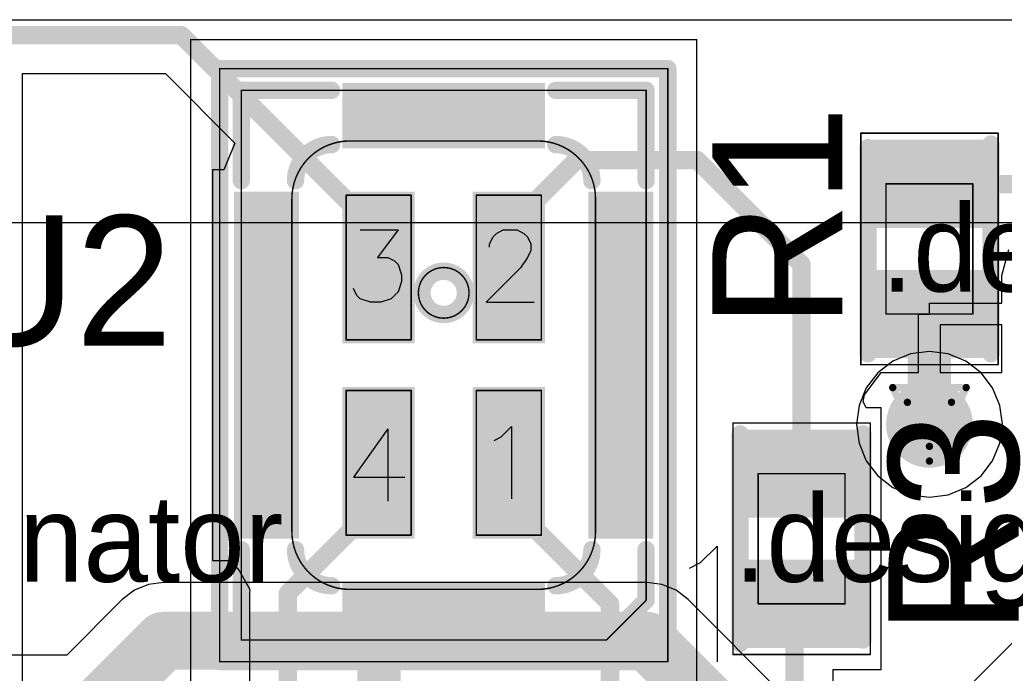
# Model space of a CAD drawing. Header units: millimetres. Extents: x 138 to 555, y 26 to 334.
# Tile 451 of 656: x 223.89 to 230.7, y 306.38 to 310.9. Entities that reach past the tile are written whole.
import ezdxf

# ---------------------------------------------------------------- set-up
doc = ezdxf.new("R2010")
doc.units = ezdxf.units.MM
for name, color, linetype in [('BottomLayer', 5, 'Continuous'), ('DrillDrawing', 1, 'Continuous'), ('Mechanical20', 56, 'Continuous'), ('Mechanical27', 56, 'Continuous'), ('MidLayer1', 16, 'Continuous'), ('MidLayer2', 76, 'Continuous'), ('MidLayer3', 90, 'Continuous'), ('MidLayer4', 156, 'Continuous'), ('MultiLayer', 9, 'Continuous'), ('TopLayer', 1, 'Continuous'), ('TopOverlay', 2, 'Continuous'), ('TopPaste', 8, 'Continuous'), ('TopSolder', 216, 'Continuous'), ('ViaHoleLayer', 16, 'Continuous')]:
    doc.layers.add(name, color=color, linetype=linetype)

# ---------------------------------------------------------------- blocks, each defined once
blk = doc.blocks.new('MIC_HCLGA_3X4X1_4LD_542')
at = {"layer": 'Mechanical20', "const_width": 0.01}
for points in [[(-1.75, 2.25), (1.75, 2.25)], [(-1.75, -2.25), (-1.75, 2.25)], [(1.75, -2.25), (1.75, 2.25)], [(-1.75, -2.25), (1.75, -2.25)]]:
    blk.add_lwpolyline(points, dxfattribs=at)
at = {"layer": 'Mechanical20', "const_width": 0.005}
for points in [[(-1.7525, 2.25, 1), (-1.7475, 2.25, 1)], [(-1.7525, 2.25, 1), (-1.7475, 2.25, 1)], [(1.7475, 2.25, 1), (1.7525, 2.25, 1)], [(1.7475, 2.25, 1), (1.7525, 2.25, 1)], [(-1.7525, -2.25, 1), (-1.7475, -2.25, 1)], [(-1.7525, -2.25, 1), (-1.7475, -2.25, 1)], [(1.7475, -2.25, 1), (1.7525, -2.25, 1)], [(1.7475, -2.25, 1), (1.7525, -2.25, 1)]]:
    blk.add_lwpolyline(points, format="xyb", close=True, dxfattribs=at)
at = {"layer": 'Mechanical27'}
for p, q in [((-0.5774, 0.9349), (-0.3155, 0.9349)), ((-0.3155, 0.9349), (-0.4584, 0.7444)), ((0.3171, 0.8397), (0.3409, 0.8873)), ((0.3409, 0.8873), (0.3647, 0.9111)), ((0.3647, 0.9111), (0.4123, 0.9349)), ((0.4123, 0.9349), (0.5076, 0.9349)), ((0.5076, 0.9349), (0.5552, 0.9111)), ((0.5552, 0.9111), (0.579, 0.8873)), ((0.579, 0.8873), (0.6028, 0.8397)), ((0.3171, 0.8159), (0.3171, 0.8397)), ((0.6028, 0.8397), (0.6028, 0.7921)), ((0.6028, 0.7921), (0.579, 0.7444)), ((-0.4584, 0.7444), (-0.387, 0.7444)), ((-0.387, 0.7444), (-0.3393, 0.7206)), ((-0.3393, 0.7206), (-0.3155, 0.6968)), ((-0.3155, 0.6968), (-0.2917, 0.6254)), ((0.579, 0.7444), (0.5314, 0.673)), ((-0.2917, 0.6254), (-0.2917, 0.5778)), ((0.5314, 0.673), (0.2933, 0.435)), ((-0.2917, 0.5778), (-0.3155, 0.5064)), ((-0.6012, 0.4826), (-0.625, 0.5302)), ((-0.5774, 0.4588), (-0.6012, 0.4826)), ((-0.3155, 0.5064), (-0.3632, 0.4588)), ((-0.506, 0.435), (-0.5774, 0.4588)), ((-0.4346, 0.435), (-0.506, 0.435)), ((-0.3632, 0.4588), (-0.4346, 0.435)), ((0.2933, 0.435), (0.6266, 0.435)), ((-0.387, -0.4401), (-0.625, -0.7734)), ((-0.387, -0.4401), (-0.387, -0.94)), ((0.3976, -0.4965), (0.469, -0.4251)), ((0.469, -0.4251), (0.469, -0.925)), ((0.35, -0.5203), (0.3976, -0.4965)), ((-0.625, -0.7734), (-0.2679, -0.7734))]:
    blk.add_line(p, q, dxfattribs=at)
at = {"layer": 'Mechanical27', "const_width": 0.01}
for points in [[(-1.55, -2.05), (-1.55, 2.05)], [(-1.55, 2.05), (1.55, 2.05)], [(1.55, -2.05), (1.55, 2.05)], [(-1.4, -1.875), (-1.4, 1.9)], [(-1.4, 1.9), (1.4, 1.9)], [(1.4, 1.15), (1.4, 1.9)], [(-0.65, 1.55), (0.65, 1.55)], [(-0.675, 1.175), (-0.225, 1.175)], [(-0.675, 0.175), (-0.675, 1.175)], [(-0.225, 0.175), (-0.225, 1.175)], [(0.225, 0.175), (0.225, 1.175)], [(0.225, 1.175), (0.675, 1.175)], [(0.675, 0.175), (0.675, 1.175)], [(-1.05, -1.15), (-1.05, 1.15)], [(1.05, -1.15), (1.05, 1.15)], [(1.4, -1.625), (1.4, 1.15)], [(-0.675, 0.175), (-0.225, 0.175)], [(0.225, 0.175), (0.675, 0.175)], [(-0.675, -1.175), (-0.675, -0.175)], [(-0.675, -0.175), (-0.225, -0.175)], [(-0.225, -1.175), (-0.225, -0.175)], [(0.225, -1.175), (0.225, -0.175)], [(0.225, -0.175), (0.675, -0.175)], [(0.675, -1.175), (0.675, -0.175)], [(-0.675, -1.175), (-0.225, -1.175)], [(0.225, -1.175), (0.675, -1.175)], [(-0.65, -1.55), (0.65, -1.55)], [(1.125, -1.9), (1.4, -1.625)], [(-1.4, -1.9), (-1.4, -1.875)], [(-1.4, -1.9), (0.65, -1.9)], [(0.65, -1.9), (0.875, -1.9)], [(0.875, -1.9), (1.125, -1.9)], [(-1.55, -2.05), (1.55, -2.05)]]:
    blk.add_lwpolyline(points, dxfattribs=at)
at = {"layer": 'Mechanical27'}
for points, const_width in [([(-1.5525, 2.05, 1), (-1.5475, 2.05, 1)], 0.005), ([(-1.5525, 2.05, 1), (-1.5475, 2.05, 1)], 0.005), ([(1.5475, 2.05, 1), (1.5525, 2.05, 1)], 0.005), ([(1.5475, 2.05, 1), (1.5525, 2.05, 1)], 0.005), ([(-1.4025, 1.9, 1), (-1.3975, 1.9, 1)], 0.005), ([(-1.4025, 1.9, 1), (-1.3975, 1.9, 1)], 0.005), ([(1.3975, 1.9, 1), (1.4025, 1.9, 1)], 0.005), ([(1.3975, 1.9, 1), (1.4025, 1.9, 1)], 0.005), ([(-0.6525, 1.55, 1), (-0.6475, 1.55, 1)], 0.005), ([(-0.6525, 1.55, 1), (-0.6475, 1.55, 1)], 0.005), ([(0.6475, 1.55, 1), (0.6525, 1.55, 1)], 0.005), ([(0.6475, 1.55, 1), (0.6525, 1.55, 1)], 0.005), ([(-0.6775, 1.175, 1), (-0.6725, 1.175, 1)], 0.005), ([(-0.6775, 1.175, 1), (-0.6725, 1.175, 1)], 0.005), ([(-0.2275, 1.175, 1), (-0.2225, 1.175, 1)], 0.005), ([(-0.2275, 1.175, 1), (-0.2225, 1.175, 1)], 0.005), ([(0.2225, 1.175, 1), (0.2275, 1.175, 1)], 0.005), ([(0.2225, 1.175, 1), (0.2275, 1.175, 1)], 0.005), ([(0.6725, 1.175, 1), (0.6775, 1.175, 1)], 0.005), ([(0.6725, 1.175, 1), (0.6775, 1.175, 1)], 0.005), ([(-1.0525, 1.15, 1), (-1.0475, 1.15, 1)], 0.005), ([(-1.0525, 1.15, 1), (-1.0475, 1.15, 1)], 0.005), ([(1.0475, 1.15, 1), (1.0525, 1.15, 1)], 0.005), ([(1.0475, 1.15, 1), (1.0525, 1.15, 1)], 0.005), ([(1.3975, 1.15, 1), (1.4025, 1.15, 1)], 0.005), ([(1.3975, 1.15, 1), (1.4025, 1.15, 1)], 0.005), ([(0.175, 0.5, 1), (-0.175, 0.5, 1)], 0.01), ([(-0.1775, 0.5, 1), (-0.1725, 0.5, 1)], 0.005), ([(0.1725, 0.5, 1), (0.1775, 0.5, 1)], 0.005), ([(-0.6775, 0.175, 1), (-0.6725, 0.175, 1)], 0.005), ([(-0.6775, 0.175, 1), (-0.6725, 0.175, 1)], 0.005), ([(-0.2275, 0.175, 1), (-0.2225, 0.175, 1)], 0.005), ([(-0.2275, 0.175, 1), (-0.2225, 0.175, 1)], 0.005), ([(0.2225, 0.175, 1), (0.2275, 0.175, 1)], 0.005), ([(0.2225, 0.175, 1), (0.2275, 0.175, 1)], 0.005), ([(0.6725, 0.175, 1), (0.6775, 0.175, 1)], 0.005), ([(0.6725, 0.175, 1), (0.6775, 0.175, 1)], 0.005), ([(-0.6775, -0.175, 1), (-0.6725, -0.175, 1)], 0.005), ([(-0.6775, -0.175, 1), (-0.6725, -0.175, 1)], 0.005), ([(-0.2275, -0.175, 1), (-0.2225, -0.175, 1)], 0.005), ([(-0.2275, -0.175, 1), (-0.2225, -0.175, 1)], 0.005), ([(0.2225, -0.175, 1), (0.2275, -0.175, 1)], 0.005), ([(0.2225, -0.175, 1), (0.2275, -0.175, 1)], 0.005), ([(0.6725, -0.175, 1), (0.6775, -0.175, 1)], 0.005), ([(0.6725, -0.175, 1), (0.6775, -0.175, 1)], 0.005), ([(-1.0525, -1.15, 1), (-1.0475, -1.15, 1)], 0.005), ([(-1.0525, -1.15, 1), (-1.0475, -1.15, 1)], 0.005), ([(1.0475, -1.15, 1), (1.0525, -1.15, 1)], 0.005), ([(1.0475, -1.15, 1), (1.0525, -1.15, 1)], 0.005), ([(-0.6775, -1.175, 1), (-0.6725, -1.175, 1)], 0.005), ([(-0.6775, -1.175, 1), (-0.6725, -1.175, 1)], 0.005), ([(-0.2275, -1.175, 1), (-0.2225, -1.175, 1)], 0.005), ([(-0.2275, -1.175, 1), (-0.2225, -1.175, 1)], 0.005), ([(0.2225, -1.175, 1), (0.2275, -1.175, 1)], 0.005), ([(0.2225, -1.175, 1), (0.2275, -1.175, 1)], 0.005), ([(0.6725, -1.175, 1), (0.6775, -1.175, 1)], 0.005), ([(0.6725, -1.175, 1), (0.6775, -1.175, 1)], 0.005), ([(-0.6525, -1.55, 1), (-0.6475, -1.55, 1)], 0.005), ([(-0.6525, -1.55, 1), (-0.6475, -1.55, 1)], 0.005), ([(0.6475, -1.55, 1), (0.6525, -1.55, 1)], 0.005), ([(0.6475, -1.55, 1), (0.6525, -1.55, 1)], 0.005), ([(1.3975, -1.625, 1), (1.4025, -1.625, 1)], 0.005), ([(1.3975, -1.625, 1), (1.4025, -1.625, 1)], 0.005), ([(-1.4025, -1.875, 1), (-1.3975, -1.875, 1)], 0.005), ([(-1.4025, -1.875, 1), (-1.3975, -1.875, 1)], 0.005), ([(-1.4025, -1.9, 1), (-1.3975, -1.9, 1)], 0.005), ([(-1.4025, -1.9, 1), (-1.3975, -1.9, 1)], 0.005), ([(0.6475, -1.9, 1), (0.6525, -1.9, 1)], 0.005), ([(0.6475, -1.9, 1), (0.6525, -1.9, 1)], 0.005), ([(0.8725, -1.9, 1), (0.8775, -1.9, 1)], 0.005), ([(0.8725, -1.9, 1), (0.8775, -1.9, 1)], 0.005), ([(1.1225, -1.9, 1), (1.1275, -1.9, 1)], 0.005), ([(1.1225, -1.9, 1), (1.1275, -1.9, 1)], 0.005), ([(-1.5525, -2.05, 1), (-1.5475, -2.05, 1)], 0.005), ([(-1.5525, -2.05, 1), (-1.5475, -2.05, 1)], 0.005), ([(1.5475, -2.05, 1), (1.5525, -2.05, 1)], 0.005), ([(1.5475, -2.05, 1), (1.5525, -2.05, 1)], 0.005)]:
    blk.add_lwpolyline(points, format="xyb", close=True, dxfattribs=dict(at, const_width=const_width))
at = {"layer": 'Mechanical27', "const_width": 0.01}
for points in [[(-1.05, 1.15, -0.414214), (-0.65, 1.55)], [(0.65, 1.55, -0.414214), (1.05, 1.15)], [(-0.65, -1.55, -0.414214), (-1.05, -1.15)], [(1.05, -1.15, -0.414214), (0.65, -1.55)]]:
    blk.add_lwpolyline(points, format="xyb", dxfattribs=at)
at = {"layer": 'TopLayer'}
for points in [[(-0.65, 1.55), (0.65, 1.55), (-0.65, 1.9), (0.65, 1.9)], [(-1.05, -1.15), (-1.05, 1.15), (-1.4, -1.15), (-1.4, 1.15)], [(-0.65, 1.15), (-0.65, 0.2), (-0.25, 1.15), (-0.25, 0.2)], [(0.25, 1.15), (0.25, 0.2), (0.65, 1.15), (0.65, 0.2)], [(1.4, -1.15), (1.4, 1.15), (1.05, -1.15), (1.05, 1.15)], [(-0.65, -0.2), (-0.65, -1.15), (-0.25, -0.2), (-0.25, -1.15)], [(0.25, -0.2), (0.25, -1.15), (0.65, -0.2), (0.65, -1.15)], [(-0.65, -1.9), (0.65, -1.9), (-0.65, -1.55), (0.65, -1.55)]]:
    blk.add_solid(points, dxfattribs=at)
at = {"layer": 'TopOverlay'}
for p, q in [((1.7762, -1.3644), (1.8904, -1.2502)), ((1.8904, -1.2502), (1.8904, -2.05)), ((1.7, -1.4025), (1.7762, -1.3644))]:
    blk.add_line(p, q, dxfattribs=at)
at = {"layer": 'TopOverlay', "const_width": 0.12}
for points in [[(-1.55, 2.05), (1.55, 2.05)], [(-1.55, -2.05), (-1.55, 2.05)], [(1.55, -2.05), (1.55, 2.05)], [(-1.4, 1.9), (-0.775, 1.9)], [(-1.4, 1.275), (-1.4, 1.9)], [(0.775, 1.9), (1.4, 1.9)], [(1.4, 1.275), (1.4, 1.9)], [(-1.4, -1.9), (-1.4, -1.275)], [(1.4, -1.625), (1.4, -1.275)], [(1.125, -1.9), (1.4, -1.625)], [(-1.4, -1.9), (-0.775, -1.9)], [(0.775, -1.9), (1.125, -1.9)], [(-1.55, -2.05), (1.55, -2.05)]]:
    blk.add_lwpolyline(points, dxfattribs=at)
at = {"layer": 'TopOverlay'}
for points, const_width in [([(-1.58, 2.05, 1), (-1.52, 2.05, 1)], 0.06), ([(-1.58, 2.05, 1), (-1.52, 2.05, 1)], 0.06), ([(1.52, 2.05, 1), (1.58, 2.05, 1)], 0.06), ([(1.52, 2.05, 1), (1.58, 2.05, 1)], 0.06), ([(-1.43, 1.9, 1), (-1.37, 1.9, 1)], 0.06), ([(-1.43, 1.9, 1), (-1.37, 1.9, 1)], 0.06), ([(-0.805, 1.9, 1), (-0.745, 1.9, 1)], 0.06), ([(0.745, 1.9, 1), (0.805, 1.9, 1)], 0.06), ([(1.37, 1.9, 1), (1.43, 1.9, 1)], 0.06), ([(1.37, 1.9, 1), (1.43, 1.9, 1)], 0.06), ([(-0.805, 1.525, 1), (-0.745, 1.525, 1)], 0.06), ([(0.745, 1.525, 1), (0.805, 1.525, 1)], 0.06), ([(-1.43, 1.275, 1), (-1.37, 1.275, 1)], 0.06), ([(-1.055, 1.275, 1), (-0.995, 1.275, 1)], 0.06), ([(0.995, 1.275, 1), (1.055, 1.275, 1)], 0.06), ([(1.37, 1.275, 1), (1.43, 1.275, 1)], 0.06), ([(0.15, 0.5, 1), (-0.15, 0.5, 1)], 0.12), ([(-0.18, 0.5, 1), (-0.12, 0.5, 1)], 0.06), ([(0.12, 0.5, 1), (0.18, 0.5, 1)], 0.06), ([(-1.43, -1.275, 1), (-1.37, -1.275, 1)], 0.06), ([(-1.055, -1.275, 1), (-0.995, -1.275, 1)], 0.06), ([(0.995, -1.275, 1), (1.055, -1.275, 1)], 0.06), ([(1.37, -1.275, 1), (1.43, -1.275, 1)], 0.06), ([(-0.805, -1.525, 1), (-0.745, -1.525, 1)], 0.06), ([(0.745, -1.525, 1), (0.805, -1.525, 1)], 0.06), ([(1.37, -1.625, 1), (1.43, -1.625, 1)], 0.06), ([(1.37, -1.625, 1), (1.43, -1.625, 1)], 0.06), ([(-1.43, -1.9, 1), (-1.37, -1.9, 1)], 0.06), ([(-1.43, -1.9, 1), (-1.37, -1.9, 1)], 0.06), ([(-0.805, -1.9, 1), (-0.745, -1.9, 1)], 0.06), ([(0.745, -1.9, 1), (0.805, -1.9, 1)], 0.06), ([(1.095, -1.9, 1), (1.155, -1.9, 1)], 0.06), ([(1.095, -1.9, 1), (1.155, -1.9, 1)], 0.06), ([(-1.58, -2.05, 1), (-1.52, -2.05, 1)], 0.06), ([(-1.58, -2.05, 1), (-1.52, -2.05, 1)], 0.06), ([(1.52, -2.05, 1), (1.58, -2.05, 1)], 0.06), ([(1.52, -2.05, 1), (1.58, -2.05, 1)], 0.06)]:
    blk.add_lwpolyline(points, format="xyb", close=True, dxfattribs=dict(at, const_width=const_width))
at = {"layer": 'TopOverlay', "const_width": 0.12}
for points in [[(-1.025, 1.275, -0.414214), (-0.775, 1.525)], [(0.775, 1.525, -0.414214), (1.025, 1.275)], [(-0.775, -1.525, -0.414214), (-1.025, -1.275)], [(1.025, -1.275, -0.414214), (0.775, -1.525)]]:
    blk.add_lwpolyline(points, format="xyb", dxfattribs=at)
at = {"layer": 'TopPaste'}
for points in [[(-0.65, 1.55), (0.65, 1.55), (-0.65, 1.9), (0.65, 1.9)], [(-1.05, -1.15), (-1.05, 1.15), (-1.4, -1.15), (-1.4, 1.15)], [(-0.65, 1.15), (-0.65, 0.2), (-0.25, 1.15), (-0.25, 0.2)], [(0.25, 1.15), (0.25, 0.2), (0.65, 1.15), (0.65, 0.2)], [(1.4, -1.15), (1.4, 1.15), (1.05, -1.15), (1.05, 1.15)], [(-0.65, -0.2), (-0.65, -1.15), (-0.25, -0.2), (-0.25, -1.15)], [(0.25, -0.2), (0.25, -1.15), (0.65, -0.2), (0.65, -1.15)], [(-0.65, -1.9), (0.65, -1.9), (-0.65, -1.55), (0.65, -1.55)]]:
    blk.add_solid(points, dxfattribs=at)
at = {"layer": 'TopSolder'}
for points in [[(-0.7, 1.5), (0.7, 1.5), (-0.7, 1.95), (0.7, 1.95)], [(-1, -1.2), (-1, 1.2), (-1.45, -1.2), (-1.45, 1.2)], [(-0.7, 1.2), (-0.7, 0.15), (-0.2, 1.2), (-0.2, 0.15)], [(0.2, 1.2), (0.2, 0.15), (0.7, 1.2), (0.7, 0.15)], [(1.45, -1.2), (1.45, 1.2), (1, -1.2), (1, 1.2)], [(-0.7, -0.15), (-0.7, -1.2), (-0.2, -0.15), (-0.2, -1.2)], [(0.2, -0.15), (0.2, -1.2), (0.7, -0.15), (0.7, -1.2)], [(-0.7, -1.95), (0.7, -1.95), (-0.7, -1.5), (0.7, -1.5)]]:
    blk.add_solid(points, dxfattribs=at)
blk = doc.blocks.new('R0402_758')
at = {"layer": 'Mechanical20', "const_width": 0.01}
for points in [[(-0.8, 0.475), (-0.8, -0.475)], [(-0.8, 0.475), (0.8, 0.475)], [(0.8, 0.475), (0.8, -0.475)], [(-0.8, -0.475), (0.8, -0.475)]]:
    blk.add_lwpolyline(points, dxfattribs=at)
at = {"layer": 'Mechanical20', "const_width": 0.005}
for points in [[(-0.8025, 0.475, 1), (-0.7975, 0.475, 1)], [(-0.8025, 0.475, 1), (-0.7975, 0.475, 1)], [(0.7975, 0.475, 1), (0.8025, 0.475, 1)], [(0.7975, 0.475, 1), (0.8025, 0.475, 1)], [(-0.8025, -0.475, 1), (-0.7975, -0.475, 1)], [(-0.8025, -0.475, 1), (-0.7975, -0.475, 1)], [(0.7975, -0.475, 1), (0.8025, -0.475, 1)], [(0.7975, -0.475, 1), (0.8025, -0.475, 1)]]:
    blk.add_lwpolyline(points, format="xyb", close=True, dxfattribs=at)
at = {"layer": 'Mechanical27', "const_width": 0.01}
for points in [[(-0.45, 0.3), (-0.45, -0.3)], [(-0.45, 0.3), (0.45, 0.3)], [(0.45, 0.3), (0.45, -0.3)], [(-0.45, -0.3), (0.45, -0.3)]]:
    blk.add_lwpolyline(points, dxfattribs=at)
at = {"layer": 'Mechanical27', "const_width": 0.005}
for points in [[(-0.4525, 0.3, 1), (-0.4475, 0.3, 1)], [(-0.4525, 0.3, 1), (-0.4475, 0.3, 1)], [(0.4475, 0.3, 1), (0.4525, 0.3, 1)], [(0.4475, 0.3, 1), (0.4525, 0.3, 1)], [(-0.4525, -0.3, 1), (-0.4475, -0.3, 1)], [(-0.4525, -0.3, 1), (-0.4475, -0.3, 1)], [(0.4475, -0.3, 1), (0.4525, -0.3, 1)], [(0.4475, -0.3, 1), (0.4525, -0.3, 1)]]:
    blk.add_lwpolyline(points, format="xyb", close=True, dxfattribs=at)
at = {"layer": 'TopLayer'}
for points in [[(-0.195, -0.35), (-0.195, 0.35), (-0.705, -0.35), (-0.705, 0.35)], [(0.705, -0.35), (0.705, 0.35), (0.195, -0.35), (0.195, 0.35)]]:
    blk.add_solid(points, dxfattribs=at)
at = {"layer": 'TopOverlay', "const_width": 0.12}
for points in [[(-0.725, 0.425), (0.7, 0.425)], [(-0.725, -0.425), (0.725, -0.425)]]:
    blk.add_lwpolyline(points, dxfattribs=at)
at = {"layer": 'TopOverlay', "const_width": 0.06}
for points in [[(-0.755, 0.425, 1), (-0.695, 0.425, 1)], [(0.67, 0.425, 1), (0.73, 0.425, 1)], [(-0.755, -0.425, 1), (-0.695, -0.425, 1)], [(0.695, -0.425, 1), (0.755, -0.425, 1)]]:
    blk.add_lwpolyline(points, format="xyb", close=True, dxfattribs=at)
at = {"layer": 'TopPaste'}
for points in [[(-0.195, -0.35), (-0.195, 0.35), (-0.705, -0.35), (-0.705, 0.35)], [(0.705, -0.35), (0.705, 0.35), (0.195, -0.35), (0.195, 0.35)]]:
    blk.add_solid(points, dxfattribs=at)
at = {"layer": 'TopSolder'}
for points in [[(-0.145, -0.4), (-0.145, 0.4), (-0.755, -0.4), (-0.755, 0.4)], [(0.755, -0.4), (0.755, 0.4), (0.145, -0.4), (0.145, 0.4)]]:
    blk.add_solid(points, dxfattribs=at)
blk = doc.blocks.new('R0402_781')
at = {"layer": 'Mechanical20', "const_width": 0.01}
for points in [[(-0.8, -0.475), (-0.8, 0.475)], [(0.8, 0.475), (-0.8, 0.475)], [(0.8, -0.475), (0.8, 0.475)], [(0.8, -0.475), (-0.8, -0.475)]]:
    blk.add_lwpolyline(points, dxfattribs=at)
at = {"layer": 'Mechanical20', "const_width": 0.005}
for points in [[(-0.8025, 0.475, 1), (-0.7975, 0.475, 1)], [(-0.8025, 0.475, 1), (-0.7975, 0.475, 1)], [(0.7975, 0.475, 1), (0.8025, 0.475, 1)], [(0.7975, 0.475, 1), (0.8025, 0.475, 1)], [(-0.8025, -0.475, 1), (-0.7975, -0.475, 1)], [(-0.8025, -0.475, 1), (-0.7975, -0.475, 1)], [(0.7975, -0.475, 1), (0.8025, -0.475, 1)], [(0.7975, -0.475, 1), (0.8025, -0.475, 1)]]:
    blk.add_lwpolyline(points, format="xyb", close=True, dxfattribs=at)
at = {"layer": 'Mechanical27', "const_width": 0.01}
for points in [[(-0.45, -0.3), (-0.45, 0.3)], [(0.45, 0.3), (-0.45, 0.3)], [(0.45, -0.3), (0.45, 0.3)], [(0.45, -0.3), (-0.45, -0.3)]]:
    blk.add_lwpolyline(points, dxfattribs=at)
at = {"layer": 'Mechanical27', "const_width": 0.005}
for points in [[(-0.4525, 0.3, 1), (-0.4475, 0.3, 1)], [(-0.4525, 0.3, 1), (-0.4475, 0.3, 1)], [(0.4475, 0.3, 1), (0.4525, 0.3, 1)], [(0.4475, 0.3, 1), (0.4525, 0.3, 1)], [(-0.4525, -0.3, 1), (-0.4475, -0.3, 1)], [(-0.4525, -0.3, 1), (-0.4475, -0.3, 1)], [(0.4475, -0.3, 1), (0.4525, -0.3, 1)], [(0.4475, -0.3, 1), (0.4525, -0.3, 1)]]:
    blk.add_lwpolyline(points, format="xyb", close=True, dxfattribs=at)
at = {"layer": 'TopLayer'}
for points in [[(-0.195, -0.35), (-0.195, 0.35), (-0.705, -0.35), (-0.705, 0.35)], [(0.705, -0.35), (0.705, 0.35), (0.195, -0.35), (0.195, 0.35)]]:
    blk.add_solid(points, dxfattribs=at)
at = {"layer": 'TopOverlay', "const_width": 0.12}
for points in [[(0.7, 0.425), (-0.725, 0.425)], [(0.725, -0.425), (-0.725, -0.425)]]:
    blk.add_lwpolyline(points, dxfattribs=at)
at = {"layer": 'TopOverlay', "const_width": 0.06}
for points in [[(-0.755, 0.425, 1), (-0.695, 0.425, 1)], [(0.67, 0.425, 1), (0.73, 0.425, 1)], [(-0.755, -0.425, 1), (-0.695, -0.425, 1)], [(0.695, -0.425, 1), (0.755, -0.425, 1)]]:
    blk.add_lwpolyline(points, format="xyb", close=True, dxfattribs=at)
at = {"layer": 'TopPaste'}
for points in [[(-0.195, -0.35), (-0.195, 0.35), (-0.705, -0.35), (-0.705, 0.35)], [(0.705, -0.35), (0.705, 0.35), (0.195, -0.35), (0.195, 0.35)]]:
    blk.add_solid(points, dxfattribs=at)
at = {"layer": 'TopSolder'}
for points in [[(-0.145, -0.4), (-0.145, 0.4), (-0.755, -0.4), (-0.755, 0.4)], [(0.755, -0.4), (0.755, 0.4), (0.145, -0.4), (0.145, 0.4)]]:
    blk.add_solid(points, dxfattribs=at)

msp = doc.modelspace()

# ---------------------------------------------------------------- linework, layer by layer
at = {"layer": 'BottomLayer'}
for p, q in [((161.4322, 310.8956), (260.4914, 310.8956)), ((224.7784, 306.9921), (224.6811, 306.9518)), ((224.8829, 307.0058), (224.7784, 306.9921)), ((228.2255, 307.0058), (224.8829, 307.0058)), ((228.3299, 306.9921), (228.2255, 307.0058)), ((228.4272, 306.9518), (228.3299, 306.9921)), ((224.6811, 306.9518), (224.5976, 306.8876)), ((228.5108, 306.8876), (228.4272, 306.9518)), ((224.5976, 306.8876), (224.2133, 306.5033)), ((229.2676, 306.1308), (228.5108, 306.8876)), ((224.2133, 306.5033), (222.3924, 306.5033))]:
    msp.add_line(p, q, dxfattribs=at)
for points, const_width in [([(230.0299, 308.0984, 1), (230.3299, 308.0984, 1)], 0.3), ([(224.7829, 306.6024, 1), (224.9829, 306.6024, 1)], 0.2), ([(224.7829, 306.6024, 1), (224.9829, 306.6024, 1)], 0.2), ([(228.1255, 306.6024, 1), (228.3255, 306.6024, 1)], 0.2), ([(228.1255, 306.6024, 1), (228.3255, 306.6024, 1)], 0.2)]:
    msp.add_lwpolyline(points, format="xyb", close=True, dxfattribs=dict(at, const_width=const_width))
at = {"layer": 'BottomLayer', "const_width": 0.4}
for points in [[(224.3804, 306.0999), (224.8829, 306.6024)], [(224.8829, 306.6024), (228.2255, 306.6024)], [(228.2255, 306.6024), (229.1987, 305.6292)]]:
    msp.add_lwpolyline(points, dxfattribs=at)
at = {"layer": 'DrillDrawing', "const_width": 0.0508}
for points in [[(229.9259, 308.3524), (230.4339, 308.3524)], [(229.9259, 308.3524), (230.1799, 307.8444)], [(230.1799, 307.8444), (230.4339, 308.3524)], [(230.0275, 308.2508), (230.3323, 308.2508)], [(230.0275, 308.2508), (230.1799, 307.946)], [(230.1799, 307.946), (230.3323, 308.2508)]]:
    msp.add_lwpolyline(points, dxfattribs=at)
at = {"layer": 'DrillDrawing', "const_width": 0.0254}
for points in [[(229.9132, 308.3524, 1), (229.9386, 308.3524, 1)], [(229.9132, 308.3524, 1), (229.9386, 308.3524, 1)], [(230.4212, 308.3524, 1), (230.4466, 308.3524, 1)], [(230.4212, 308.3524, 1), (230.4466, 308.3524, 1)], [(230.0148, 308.2508, 1), (230.0402, 308.2508, 1)], [(230.0148, 308.2508, 1), (230.0402, 308.2508, 1)], [(230.3196, 308.2508, 1), (230.345, 308.2508, 1)], [(230.3196, 308.2508, 1), (230.345, 308.2508, 1)], [(230.1672, 307.946, 1), (230.1926, 307.946, 1)], [(230.1672, 307.946, 1), (230.1926, 307.946, 1)], [(230.1672, 307.8444, 1), (230.1926, 307.8444, 1)], [(230.1672, 307.8444, 1), (230.1926, 307.8444, 1)]]:
    msp.add_lwpolyline(points, format="xyb", close=True, dxfattribs=at)
at = {"layer": 'MidLayer1', "const_width": 0.3}
msp.add_lwpolyline([(230.0299, 308.0984, 1), (230.3299, 308.0984, 1)], format="xyb", close=True, dxfattribs=at)
at = {"layer": 'MidLayer2'}
msp.add_line((161.4322, 310.8956), (260.4914, 310.8956), dxfattribs=at)
at = {"layer": 'MidLayer2', "const_width": 0.3}
msp.add_lwpolyline([(230.0299, 308.0984, 1), (230.3299, 308.0984, 1)], format="xyb", close=True, dxfattribs=at)
at = {"layer": 'MidLayer3'}
msp.add_line((161.4322, 310.8956), (260.5982, 310.8956), dxfattribs=at)
at = {"layer": 'MidLayer3', "const_width": 0.3}
msp.add_lwpolyline([(230.0299, 308.0984, 1), (230.3299, 308.0984, 1)], format="xyb", close=True, dxfattribs=at)
at = {"layer": 'MidLayer4'}
for p, q in [((163.8131, 309.4931), (260.3955, 309.4931)), ((230.0494, 308.5855), (229.9277, 308.5351)), ((230.1799, 308.6027), (230.0494, 308.5855)), ((230.3104, 308.5855), (230.1799, 308.6027)), ((230.432, 308.5351), (230.3104, 308.5855)), ((229.9277, 308.5351), (229.8233, 308.455)), ((230.5365, 308.455), (230.432, 308.5351)), ((229.8233, 308.455), (229.7431, 308.3505)), ((230.6166, 308.3505), (230.5365, 308.455)), ((229.7431, 308.3505), (229.6928, 308.2289)), ((230.667, 308.2289), (230.6166, 308.3505)), ((229.6928, 308.2289), (229.6756, 308.0984)), ((230.6842, 308.0984), (230.667, 308.2289)), ((229.6756, 308.0984), (229.6928, 307.9678)), ((230.667, 307.9678), (230.6842, 308.0984)), ((229.6928, 307.9678), (229.7431, 307.8462)), ((230.6166, 307.8462), (230.667, 307.9678)), ((229.7431, 307.8462), (229.8233, 307.7418)), ((230.5365, 307.7418), (230.6166, 307.8462)), ((229.8233, 307.7418), (229.9277, 307.6616)), ((230.432, 307.6616), (230.5365, 307.7418)), ((229.9277, 307.6616), (230.0494, 307.6112)), ((230.3104, 307.6112), (230.432, 307.6616)), ((230.0494, 307.6112), (230.1799, 307.594)), ((230.1799, 307.594), (230.3104, 307.6112))]:
    msp.add_line(p, q, dxfattribs=at)
at = {"layer": 'MidLayer4', "const_width": 0.3}
msp.add_lwpolyline([(230.0299, 308.0984, 1), (230.3299, 308.0984, 1)], format="xyb", close=True, dxfattribs=at)
at = {"layer": 'MultiLayer', "const_width": 0.3}
msp.add_lwpolyline([(230.0299, 308.0984, 1), (230.3299, 308.0984, 1)], format="xyb", close=True, dxfattribs=at)
at = {"layer": 'TopLayer'}
for p, q in [((223.9066, 305.0648), (223.9066, 310.5233)), ((223.9066, 310.5233), (224.8954, 310.5233)), ((224.8954, 310.5233), (225.3765, 310.0422)), ((225.3765, 310.0422), (225.2999, 309.8574)), ((225.2999, 309.8574), (225.2205, 309.8574)), ((225.2205, 309.8574), (225.2205, 307.1574)), ((230.6799, 309.1268), (230.7299, 309.3061)), ((230.6799, 308.9361), (230.6799, 309.1268)), ((230.1799, 308.8611), (230.1799, 308.9361)), ((230.1799, 308.9361), (230.6799, 308.9361)), ((230.1049, 308.4561), (230.1049, 308.8611)), ((230.1049, 308.8611), (230.1799, 308.8611)), ((230.6799, 308.7861), (230.2549, 308.7861)), ((230.2549, 308.7861), (230.2549, 308.4561)), ((230.6799, 308.4561), (230.6799, 308.7861)), ((229.7306, 308.3023), (229.8466, 308.4561)), ((229.8466, 308.4561), (230.1049, 308.4561)), ((230.2549, 308.4561), (230.6799, 308.4561)), ((229.7214, 308.2561), (229.7306, 308.3023)), ((229.7426, 308.2124), (229.7214, 308.2561)), ((229.8455, 308.2124), (229.7426, 308.2124)), ((229.8455, 307.3024), (229.8455, 308.2124)), ((229.8455, 306.4024), (229.8455, 307.3024)), ((225.2205, 307.1574), (225.3461, 307.1574)), ((225.3461, 307.1574), (225.406, 307.0886)), ((225.406, 307.0886), (225.48, 306.9574)), ((225.48, 306.9574), (225.4762, 306.9289)), ((225.4762, 306.9289), (225.4762, 305.2601)), ((230.9205, 306.755), (230.1381, 305.9727)), ((229.513, 306.0555), (229.513, 306.4024)), ((229.513, 306.4024), (229.8455, 306.4024))]:
    msp.add_line(p, q, dxfattribs=at)
for points, const_width in [([(223.6408, 310.789), (225.0055, 310.789)], 0.127), ([(225.0055, 310.789), (226.3705, 309.424)], 0.127), ([(227.2705, 309.4574), (227.7379, 309.9248)], 0.127), ([(227.7379, 309.9248), (228.5751, 309.9248)], 0.127), ([(228.5751, 309.9248), (229.2955, 309.2045)], 0.127), ([(230.1799, 309.7612), (230.1823, 309.7587)], 0.127), ([(230.1823, 309.7587), (231.8718, 309.7587)], 0.127), ([(227.2705, 309.1824), (227.2705, 309.4574)], 0.127), ([(226.3705, 309.1824), (226.3705, 309.424)], 0.127), ([(229.2955, 307.7574), (229.2955, 309.2045)], 0.127), ([(230.1799, 308.0984), (230.1799, 308.8611)], 0.3), ([(226.3705, 307.5574), (226.3705, 307.8324)], 0.127), ([(227.2705, 307.5574), (227.2705, 307.8324)], 0.127), ([(225.742, 306.9289), (226.3705, 307.5574)], 0.127), ([(227.2705, 307.5574), (227.9705, 306.8574)], 0.127), ([(225.742, 305.2601), (225.742, 306.9289)], 0.127), ([(227.9705, 305.6074), (227.9705, 306.8574)], 0.127), ([(229.2473, 306.8092), (229.2955, 306.8574)], 0.127), ([(226.3726, 305.6162), (226.3726, 306.7495)], 0.3), ([(226.3726, 306.7495), (226.4054, 306.7824)], 0.2), ([(226.4054, 306.7824), (226.8204, 306.7824)], 0.2), ([(229.2473, 305.6292), (229.2473, 306.8092)], 0.127)]:
    msp.add_lwpolyline(points, dxfattribs=dict(at, const_width=const_width))
for points, const_width in [([(224.9737, 310.789, 1), (225.0372, 310.789, 1)], 0.0635), ([(224.9737, 310.789, 1), (225.0372, 310.789, 1)], 0.0635), ([(227.7062, 309.9248, 1), (227.7697, 309.9248, 1)], 0.0635), ([(227.7062, 309.9248, 1), (227.7697, 309.9248, 1)], 0.0635), ([(228.5433, 309.9248, 1), (228.6068, 309.9248, 1)], 0.0635), ([(228.5433, 309.9248, 1), (228.6068, 309.9248, 1)], 0.0635), ([(230.1481, 309.7612, 1), (230.2116, 309.7612, 1)], 0.0635), ([(230.1505, 309.7587, 1), (230.214, 309.7587, 1)], 0.0635), ([(230.1505, 309.7587, 1), (230.214, 309.7587, 1)], 0.0635), ([(227.2387, 309.4574, 1), (227.3022, 309.4574, 1)], 0.0635), ([(227.2387, 309.4574, 1), (227.3022, 309.4574, 1)], 0.0635), ([(226.3387, 309.424, 1), (226.4022, 309.424, 1)], 0.0635), ([(226.3387, 309.424, 1), (226.4022, 309.424, 1)], 0.0635), ([(226.3387, 309.1824, 1), (226.4022, 309.1824, 1)], 0.0635), ([(227.2387, 309.1824, 1), (227.3022, 309.1824, 1)], 0.0635), ([(229.2637, 309.2045, 1), (229.3272, 309.2045, 1)], 0.0635), ([(229.2637, 309.2045, 1), (229.3272, 309.2045, 1)], 0.0635), ([(230.1049, 308.8611, 1), (230.2549, 308.8611, 1)], 0.15), ([(230.0299, 308.0984, 1), (230.3299, 308.0984, 1)], 0.3), ([(230.1049, 308.0984, 1), (230.2549, 308.0984, 1)], 0.15), ([(226.3387, 307.8324, 1), (226.4022, 307.8324, 1)], 0.0635), ([(227.2387, 307.8324, 1), (227.3022, 307.8324, 1)], 0.0635), ([(229.2637, 307.7574, 1), (229.3272, 307.7574, 1)], 0.0635), ([(226.3387, 307.5574, 1), (226.4022, 307.5574, 1)], 0.0635), ([(226.3387, 307.5574, 1), (226.4022, 307.5574, 1)], 0.0635), ([(227.2387, 307.5574, 1), (227.3022, 307.5574, 1)], 0.0635), ([(227.2387, 307.5574, 1), (227.3022, 307.5574, 1)], 0.0635), ([(225.7102, 306.9289, 1), (225.7737, 306.9289, 1)], 0.0635), ([(225.7102, 306.9289, 1), (225.7737, 306.9289, 1)], 0.0635), ([(227.9387, 306.8574, 1), (228.0022, 306.8574, 1)], 0.0635), ([(227.9387, 306.8574, 1), (228.0022, 306.8574, 1)], 0.0635), ([(229.2637, 306.8574, 1), (229.3272, 306.8574, 1)], 0.0635), ([(226.2976, 306.7495, 1), (226.4476, 306.7495, 1)], 0.15), ([(226.3226, 306.7495, 1), (226.4226, 306.7495, 1)], 0.1), ([(226.3554, 306.7824, 1), (226.4554, 306.7824, 1)], 0.1), ([(226.3554, 306.7824, 1), (226.4554, 306.7824, 1)], 0.1), ([(226.7704, 306.7824, 1), (226.8704, 306.7824, 1)], 0.1), ([(229.2155, 306.8092, 1), (229.279, 306.8092, 1)], 0.0635), ([(229.2155, 306.8092, 1), (229.279, 306.8092, 1)], 0.0635)]:
    msp.add_lwpolyline(points, format="xyb", close=True, dxfattribs=dict(at, const_width=const_width))
at = {"layer": 'ViaHoleLayer', "const_width": 0.15}
msp.add_lwpolyline([(230.1049, 308.0984, 1), (230.2549, 308.0984, 1)], format="xyb", close=True, dxfattribs=at)

# ---------------------------------------------------------------- block references
for name, p, rotation in [('MIC_HCLGA_3X4X1_4LD_542', (226.8205, 308.5074), 360), ('R0402_758', (230.1799, 309.3111), 90), ('R0402_781', (229.2955, 307.3074), 270)]:
    msp.add_blockref(name, p, dxfattribs=dict(rotation=rotation))

# ---------------------------------------------------------------- texts
at = {"layer": 'Mechanical27'}
for p in [(229.8446, 309.0164), (221.742, 307.0098), (228.8286, 307.0098)]:
    msp.add_text('.designator', height=0.599999, dxfattribs=at).set_placement(p)
at = {"layer": 'TopOverlay'}
for s, p in [('R1', (229.5783, 308.7623)), ('R3', (230.7961, 306.6421))]:
    msp.add_text(s, height=0.9, rotation=90, dxfattribs=at).set_placement(p)
msp.add_text('U2', height=0.9, dxfattribs=at).set_placement((223.406, 308.6423))

doc.saveas('drawing.dxf')
